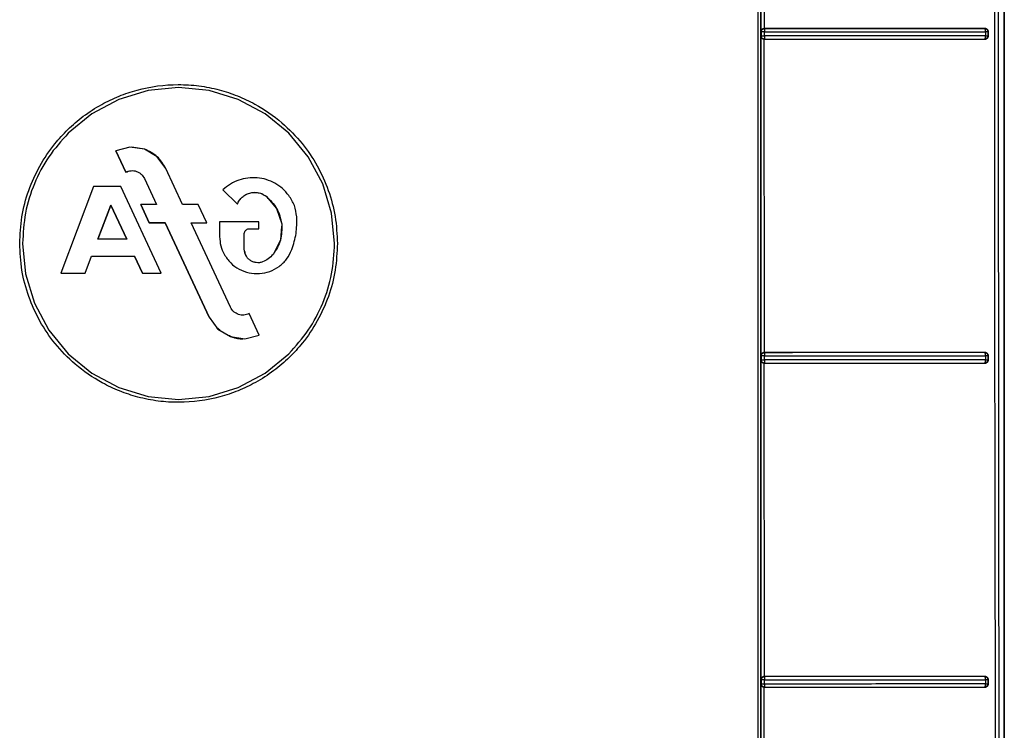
# Model space of a CAD drawing. Header units: inches. Extents: x 170 to 312, y 215 to 248.
# Tile 338 of 656: x 225.721 to 225.8431, y 222.3401 to 222.4281. Entities that reach past the tile are written whole.
import ezdxf

# ---------------------------------------------------------------- set-up
doc = ezdxf.new("R2010")
doc.units = ezdxf.units.IN
doc.header["$LTSCALE"] = 0.25
doc.header["$MEASUREMENT"] = 0
doc.layers.add('MOTOR LH', color=7, linetype='Continuous')

msp = doc.modelspace()

# ---------------------------------------------------------------- linework, layer by layer
at = {"layer": 'MOTOR LH'}
for p, q in [((225.84305, 222.2356), (225.84305, 222.55105)), ((225.84305, 222.55105), (225.84305, 222.25339)), ((225.8129, 222.42666), (225.8129, 222.46627)), ((225.81331, 222.42704), (225.8133, 222.46589)), ((225.8129, 222.42666), (225.81293, 222.42664)), ((225.81293, 222.42613), (225.8129, 222.42611)), ((225.8129, 222.3865), (225.8129, 222.42611)), ((225.81293, 222.42664), (225.81293, 222.42613)), ((225.81332, 222.42703), (225.81331, 222.42704)), ((225.81332, 222.42613), (225.81332, 222.42663)), ((225.84067, 222.42704), (225.84061, 222.42703)), ((225.8407, 222.42691), (225.84066, 222.427)), ((225.84073, 222.42664), (225.84073, 222.42613)), ((225.841, 222.42664), (225.84109, 222.42666)), ((225.841, 222.42664), (225.841, 222.42613)), ((225.841, 222.42613), (225.84109, 222.42612)), ((225.84109, 222.42612), (225.84109, 222.42666)), ((225.8133, 222.42573), (225.81332, 222.42574)), ((225.81331, 222.38688), (225.8133, 222.42573)), ((225.81332, 222.42586), (225.81332, 222.42577)), ((225.81332, 222.42577), (225.81332, 222.42574)), ((225.84061, 222.42574), (225.84064, 222.42575)), ((225.84061, 222.42574), (225.84067, 222.42573)), ((225.84064, 222.42575), (225.84066, 222.42578)), ((225.84066, 222.42578), (225.8407, 222.42586)), ((225.73692, 222.41937), (225.73329, 222.41827)), ((225.74069, 222.41974), (225.73692, 222.41937)), ((225.74447, 222.41937), (225.74069, 222.41974)), ((225.74809, 222.41827), (225.74447, 222.41937)), ((225.73329, 222.41827), (225.72995, 222.41648)), ((225.75144, 222.41648), (225.74809, 222.41827)), ((225.72995, 222.41648), (225.72702, 222.41408)), ((225.75437, 222.41408), (225.75144, 222.41648)), ((225.75677, 222.41115), (225.75437, 222.41408)), ((225.73467, 222.41235), (225.73291, 222.4119)), ((225.73291, 222.4119), (225.73414, 222.40925)), ((225.73414, 222.40925), (225.73291, 222.4119)), ((225.73291, 222.4119), (225.73414, 222.40924)), ((225.73647, 222.4121), (225.73467, 222.41235)), ((225.73647, 222.4121), (225.73492, 222.41236)), ((225.73803, 222.41116), (225.73647, 222.4121)), ((225.73911, 222.40969), (225.73803, 222.41116)), ((225.75856, 222.40781), (225.75677, 222.41115)), ((225.73414, 222.40925), (225.73414, 222.40925)), ((225.7412, 222.40522), (225.73911, 222.4097)), ((225.7412, 222.40522), (225.73911, 222.40969)), ((225.73646, 222.40846), (225.73797, 222.40522)), ((225.73646, 222.40846), (225.73797, 222.40522)), ((225.75044, 222.40854), (225.74997, 222.40856)), ((225.75966, 222.40418), (225.75856, 222.40781)), ((225.73013, 222.40748), (225.72609, 222.39673)), ((225.73013, 222.40748), (225.72609, 222.39673)), ((225.73353, 222.40748), (225.73013, 222.40748)), ((225.73855, 222.39673), (225.73353, 222.40748)), ((225.73855, 222.39673), (225.73353, 222.40748)), ((225.7462, 222.40706), (225.74798, 222.40529)), ((225.74798, 222.40529), (225.7462, 222.40706)), ((225.7462, 222.40706), (225.74798, 222.40528)), ((225.75012, 222.40675), (225.75057, 222.4067)), ((225.75094, 222.40658), (225.75154, 222.40626)), ((225.73229, 222.40517), (225.7307, 222.40093)), ((225.73229, 222.40517), (225.7307, 222.40093)), ((225.73229, 222.40517), (225.73229, 222.40517)), ((225.73229, 222.40517), (225.73427, 222.40093)), ((225.73427, 222.40093), (225.73229, 222.40517)), ((225.73602, 222.40522), (225.73707, 222.40297)), ((225.73707, 222.40297), (225.73602, 222.40522)), ((225.73797, 222.40522), (225.73602, 222.40522)), ((225.73602, 222.40522), (225.73707, 222.40296)), ((225.74314, 222.40522), (225.7412, 222.40522)), ((225.7442, 222.40296), (225.74314, 222.40522)), ((225.75154, 222.40626), (225.75285, 222.40475)), ((225.75154, 222.40626), (225.75285, 222.40474)), ((225.7307, 222.40093), (225.73229, 222.40517)), ((225.73229, 222.40517), (225.73427, 222.40093)), ((225.75285, 222.40475), (225.75348, 222.40284)), ((225.75285, 222.40474), (225.75348, 222.40284)), ((225.76003, 222.40041), (225.75966, 222.40418)), ((225.73707, 222.40297), (225.73902, 222.40297)), ((225.73707, 222.40297), (225.73707, 222.40297)), ((225.73902, 222.40297), (225.73707, 222.40297)), ((225.73707, 222.40296), (225.73902, 222.40296)), ((225.73902, 222.40297), (225.74448, 222.39126)), ((225.73902, 222.40297), (225.73902, 222.40297)), ((225.74448, 222.39126), (225.73902, 222.40297)), ((225.73902, 222.40296), (225.74448, 222.39126)), ((225.74225, 222.40297), (225.7442, 222.40297)), ((225.74713, 222.3925), (225.74225, 222.40297)), ((225.74225, 222.40297), (225.7442, 222.40297)), ((225.74225, 222.40297), (225.74225, 222.40297)), ((225.74713, 222.3925), (225.74225, 222.40296)), ((225.74225, 222.40296), (225.7442, 222.40296)), ((225.74578, 222.40307), (225.74578, 222.40125)), ((225.75065, 222.40307), (225.74578, 222.40307)), ((225.74578, 222.40307), (225.74578, 222.40125)), ((225.75065, 222.40222), (225.75065, 222.40307)), ((225.75065, 222.40222), (225.75065, 222.40307)), ((225.75348, 222.40284), (225.75333, 222.40083)), ((225.74884, 222.39971), (225.74884, 222.40165)), ((225.74884, 222.39971), (225.74884, 222.40165)), ((225.74941, 222.40222), (225.75065, 222.40222)), ((225.74941, 222.40222), (225.74941, 222.40222)), ((225.74941, 222.40222), (225.75065, 222.40222)), ((225.74941, 222.40222), (225.75065, 222.40222)), ((225.75065, 222.40222), (225.75065, 222.40222)), ((225.75345, 222.40249), (225.75332, 222.40084)), ((225.72136, 222.40041), (225.72173, 222.39663)), ((225.7307, 222.40093), (225.7307, 222.40093)), ((225.73427, 222.40093), (225.7307, 222.40093)), ((225.74578, 222.40125), (225.74587, 222.40059)), ((225.75333, 222.40083), (225.75241, 222.39905)), ((225.75332, 222.40084), (225.75279, 222.3998)), ((225.74884, 222.39971), (225.74884, 222.39971)), ((225.72912, 222.39673), (225.72991, 222.39883)), ((225.72912, 222.39673), (225.72991, 222.39883)), ((225.72991, 222.39883), (225.73525, 222.39883)), ((225.72991, 222.39883), (225.72991, 222.39883)), ((225.72991, 222.39883), (225.73525, 222.39883)), ((225.72991, 222.39883), (225.73525, 222.39883)), ((225.73525, 222.39883), (225.73623, 222.39673)), ((225.73525, 222.39883), (225.73525, 222.39883)), ((225.73623, 222.39673), (225.73525, 222.39883)), ((225.73525, 222.39883), (225.73623, 222.39673)), ((225.72173, 222.39663), (225.72283, 222.39301)), ((225.72609, 222.39673), (225.72912, 222.39673)), ((225.72609, 222.39673), (225.72912, 222.39673)), ((225.72912, 222.39673), (225.72912, 222.39673)), ((225.73623, 222.39673), (225.73623, 222.39673)), ((225.73623, 222.39673), (225.73855, 222.39673)), ((225.73623, 222.39673), (225.73855, 222.39673)), ((225.72283, 222.39301), (225.72461, 222.38966)), ((225.74448, 222.39126), (225.74448, 222.39126)), ((225.74448, 222.39126), (225.74556, 222.38979)), ((225.75068, 222.38906), (225.74944, 222.39171)), ((225.72461, 222.38966), (225.72702, 222.38673)), ((225.74544, 222.38996), (225.74579, 222.38965)), ((225.74579, 222.38965), (225.74544, 222.38996)), ((225.74556, 222.38979), (225.74712, 222.38886)), ((225.74712, 222.38886), (225.74892, 222.3886)), ((225.74892, 222.3886), (225.75068, 222.38906)), ((225.81332, 222.38687), (225.81331, 222.38688)), ((225.84067, 222.38689), (225.84061, 222.38688)), ((225.72702, 222.38673), (225.72995, 222.38433)), ((225.75144, 222.38433), (225.75437, 222.38673)), ((225.8129, 222.3865), (225.81293, 222.38648)), ((225.81293, 222.38597), (225.8129, 222.38595)), ((225.8129, 222.34634), (225.8129, 222.38595)), ((225.81293, 222.38648), (225.81293, 222.38597)), ((225.81332, 222.38597), (225.81332, 222.38647)), ((225.81332, 222.3857), (225.81332, 222.38561)), ((225.8407, 222.38675), (225.84066, 222.38684)), ((225.84066, 222.38562), (225.8407, 222.3857)), ((225.84073, 222.38647), (225.84073, 222.38597)), ((225.841, 222.38648), (225.84109, 222.3865)), ((225.841, 222.38648), (225.841, 222.38598)), ((225.841, 222.38598), (225.84109, 222.38596)), ((225.84109, 222.38596), (225.84109, 222.3865)), ((225.8133, 222.38557), (225.81332, 222.38558)), ((225.81331, 222.34673), (225.8133, 222.38557)), ((225.81332, 222.38561), (225.81332, 222.38558)), ((225.84061, 222.38558), (225.84066, 222.38562)), ((225.84061, 222.38558), (225.84067, 222.38557)), ((225.72995, 222.38433), (225.73329, 222.38254)), ((225.74809, 222.38254), (225.75144, 222.38433)), ((225.73329, 222.38254), (225.73692, 222.38144)), ((225.74447, 222.38144), (225.74809, 222.38254)), ((225.73692, 222.38144), (225.74069, 222.38107)), ((225.74069, 222.38107), (225.74447, 222.38144)), ((225.81331, 222.34672), (225.81331, 222.34673)), ((225.84067, 222.34673), (225.84061, 222.34672)), ((225.84066, 222.34668), (225.84061, 222.34672)), ((225.8407, 222.34659), (225.84066, 222.34668)), ((225.8129, 222.34634), (225.81293, 222.34632)), ((225.81293, 222.34582), (225.8129, 222.3458)), ((225.8129, 222.30619), (225.8129, 222.3458)), ((225.81293, 222.34632), (225.81293, 222.34582)), ((225.8133, 222.34542), (225.81332, 222.34542)), ((225.81331, 222.30657), (225.8133, 222.34542)), ((225.81332, 222.3458), (225.81332, 222.34631)), ((225.81332, 222.34554), (225.81332, 222.34546)), ((225.81332, 222.34546), (225.81332, 222.34542)), ((225.84061, 222.34543), (225.84066, 222.34546)), ((225.84061, 222.34543), (225.84067, 222.34542)), ((225.84066, 222.34546), (225.8407, 222.34554)), ((225.84073, 222.34631), (225.84073, 222.34581)), ((225.841, 222.34632), (225.84109, 222.34634)), ((225.841, 222.34632), (225.841, 222.34582)), ((225.841, 222.34582), (225.84109, 222.3458)), ((225.84109, 222.3458), (225.84109, 222.34634))]:
    msp.add_line(p, q, dxfattribs=at)
for points, knots in [([(225.81249, 222.55187), (225.81249, 222.53099), (225.81249, 222.48923), (225.81249, 222.42657), (225.81249, 222.36393), (225.81249, 222.30132), (225.81249, 222.25964), (225.81249, 222.2388)], [0, 0, 0, 0, 0.2, 0.4, 0.6, 0.8, 1, 1, 1, 1]), ([(225.81288, 222.23978), (225.81288, 222.26055), (225.81288, 222.30208), (225.81288, 222.36446), (225.81288, 222.42689), (225.81288, 222.48933), (225.81288, 222.53094), (225.81288, 222.55175)], [0, 0, 0, 0, 0.199959, 0.399961, 0.599979, 0.80001, 1, 1, 1, 1]), ([(225.84187, 222.55179), (225.84187, 222.53391), (225.84185, 222.49815), (225.84184, 222.4445), (225.84184, 222.40875), (225.84184, 222.39087)], [0, 0, 0, 0, 0.3333777, 0.6667111, 1, 1, 1, 1]), ([(225.84232, 222.5514), (225.8423, 222.53013), (225.84227, 222.48759), (225.84229, 222.42375), (225.84234, 222.35993), (225.84243, 222.29615), (225.84253, 222.2537), (225.84258, 222.23247)], [0, 0, 0, 0, 0.199984, 0.399977, 0.600029, 0.800023, 1, 1, 1, 1]), ([(225.81298, 222.42688), (225.81296, 222.42684), (225.81292, 222.42678), (225.81291, 222.42671), (225.8129, 222.42667), (225.8129, 222.42666), (225.8129, 222.42666)], [0, 0, 0, 0, 0.558608, 0.865721, 0.954475, 1, 1, 1, 1]), ([(225.8129, 222.42611), (225.81291, 222.42607), (225.81292, 222.426), (225.81296, 222.42593), (225.81298, 222.42589)], [0, 0, 0, 0, 0.503399, 1, 1, 1, 1]), ([(225.81293, 222.42664), (225.81293, 222.42667), (225.81293, 222.42674), (225.81297, 222.42683), (225.81304, 222.42692), (225.8131, 222.42697), (225.81315, 222.42699), (225.81318, 222.427), (225.8132, 222.42701), (225.81322, 222.42702), (225.81326, 222.42703), (225.81329, 222.42703), (225.81332, 222.42703)], [0, 0, 0, 0, 0.169778, 0.309899, 0.500349, 0.669275, 0.720741, 0.750043, 0.812673, 0.833809, 0.875282, 1, 1, 1, 1]), ([(225.81332, 222.42663), (225.81329, 222.42663), (225.81324, 222.42663), (225.81316, 222.42663), (225.81309, 222.42664), (225.81301, 222.42663), (225.81296, 222.42663), (225.81293, 222.42664), (225.81293, 222.42664), (225.81293, 222.42664)], [0, 0, 0, 0, 0.144819, 0.288961, 0.405983, 0.545581, 0.778747, 0.891833, 1, 1, 1, 1]), ([(225.81293, 222.42613), (225.81293, 222.42613), (225.81295, 222.42613), (225.81304, 222.42613), (225.81313, 222.42613), (225.81323, 222.42613), (225.81329, 222.42613), (225.81332, 222.42613)], [0, 0, 0, 0, 0.2509579, 0.5014951, 0.6987948, 0.8365584, 1, 1, 1, 1]), ([(225.81332, 222.42574), (225.81329, 222.42574), (225.81322, 222.42575), (225.81312, 222.42579), (225.81304, 222.42585), (225.81299, 222.42592), (225.81297, 222.42596), (225.81295, 222.42599), (225.81295, 222.42601), (225.81294, 222.42603), (225.81293, 222.42607), (225.81293, 222.42611), (225.81293, 222.42613)], [0, 0, 0, 0, 0.1705626, 0.3114539, 0.5033973, 0.6703643, 0.7215041, 0.7509336, 0.8128694, 0.8345961, 0.8750192, 1, 1, 1, 1]), ([(225.81331, 222.42704), (225.81328, 222.42704), (225.81321, 222.42703), (225.81313, 222.427), (225.81304, 222.42695), (225.813, 222.4269), (225.81298, 222.42688)], [0, 0, 0, 0, 0.218148, 0.447021, 0.703324, 1, 1, 1, 1]), ([(225.84067, 222.42704), (225.8377, 222.42704), (225.83176, 222.42704), (225.82258, 222.42704), (225.81639, 222.42704), (225.81331, 222.42704)], [0, 0, 0, 0, 0.333153, 0.666753, 1, 1, 1, 1]), ([(225.81332, 222.42703), (225.81332, 222.42702), (225.81332, 222.42701), (225.81332, 222.42694), (225.81332, 222.42691)], [0, 0, 0, 0, 0.500037, 1, 1, 1, 1]), ([(225.84061, 222.42703), (225.83765, 222.42703), (225.83173, 222.42703), (225.82257, 222.42703), (225.8164, 222.42703), (225.81332, 222.42703)], [0, 0, 0, 0, 0.333017, 0.666911, 1, 1, 1, 1]), ([(225.81332, 222.42691), (225.81332, 222.42687), (225.81332, 222.42682), (225.81332, 222.42672), (225.81332, 222.42666), (225.81332, 222.42663)], [0, 0, 0, 0, 0.453626, 0.692825, 1, 1, 1, 1]), ([(225.81332, 222.42663), (225.8164, 222.42663), (225.82258, 222.42663), (225.83177, 222.42663), (225.83774, 222.42663), (225.84073, 222.42664)], [0, 0, 0, 0, 0.331609, 0.664943, 1, 1, 1, 1]), ([(225.81332, 222.42613), (225.81332, 222.42612), (225.81332, 222.42607), (225.81332, 222.42597), (225.81332, 222.4259), (225.81332, 222.42586)], [0, 0, 0, 0, 0.031612, 0.511044, 1, 1, 1, 1]), ([(225.84073, 222.42613), (225.83774, 222.42613), (225.83177, 222.42613), (225.82257, 222.42613), (225.8164, 222.42613), (225.81332, 222.42613)], [0, 0, 0, 0, 0.335142, 0.668475, 1, 1, 1, 1]), ([(225.841, 222.42613), (225.84099, 222.42608), (225.84098, 222.42598), (225.84089, 222.42585), (225.84076, 222.42576), (225.84066, 222.42575), (225.84061, 222.42574)], [0, 0, 0, 0, 0.2502109, 0.4998875, 0.749898, 1, 1, 1, 1]), ([(225.84066, 222.427), (225.84065, 222.42701), (225.84064, 222.42703), (225.84062, 222.42703), (225.84062, 222.42703), (225.84062, 222.42703), (225.84062, 222.42703), (225.84061, 222.42703)], [0, 0, 0, 0, 0.723554, 0.917935, 0.972998, 0.990021, 1, 1, 1, 1]), ([(225.84061, 222.42703), (225.84062, 222.42703), (225.84067, 222.42703), (225.84077, 222.42701), (225.84088, 222.42693), (225.84095, 222.42683), (225.84099, 222.42673), (225.841, 222.42667), (225.841, 222.42664)], [0, 0, 0, 0, 0.021376, 0.251231, 0.50161, 0.694994, 0.833641, 1, 1, 1, 1]), ([(225.84109, 222.42666), (225.84108, 222.42668), (225.84108, 222.42673), (225.84105, 222.42683), (225.84097, 222.42693), (225.84084, 222.42703), (225.84072, 222.42704), (225.84067, 222.42704)], [0, 0, 0, 0, 0.11585, 0.228826, 0.465329, 0.729283, 1, 1, 1, 1]), ([(225.84067, 222.42573), (225.84073, 222.42574), (225.84084, 222.42575), (225.84097, 222.42584), (225.84105, 222.42595), (225.84108, 222.42604), (225.84108, 222.42609), (225.84109, 222.42612)], [0, 0, 0, 0, 0.270747, 0.533788, 0.770103, 0.883423, 1, 1, 1, 1]), ([(225.84073, 222.42664), (225.84073, 222.42666), (225.84073, 222.42671), (225.84072, 222.42678), (225.84071, 222.42685), (225.8407, 222.42689), (225.8407, 222.42691)], [0, 0, 0, 0, 0.249998, 0.499999, 0.750002, 1, 1, 1, 1]), ([(225.8407, 222.42586), (225.8407, 222.42588), (225.84071, 222.42592), (225.84072, 222.42598), (225.84073, 222.42606), (225.84073, 222.42611), (225.84073, 222.42613)], [0, 0, 0, 0, 0.249769, 0.499932, 0.750118, 1, 1, 1, 1]), ([(225.841, 222.42664), (225.84099, 222.42664), (225.84097, 222.42664), (225.84091, 222.42664), (225.84083, 222.42664), (225.84076, 222.42664), (225.84073, 222.42664)], [0, 0, 0, 0, 0.250004, 0.499997, 0.749991, 1, 1, 1, 1]), ([(225.84073, 222.42613), (225.84076, 222.42613), (225.84083, 222.42613), (225.84091, 222.42613), (225.84097, 222.42613), (225.84099, 222.42613), (225.841, 222.42613)], [0, 0, 0, 0, 0.250132, 0.500007, 0.749886, 1, 1, 1, 1]), ([(225.81298, 222.42589), (225.813, 222.42587), (225.81304, 222.42582), (225.81312, 222.42577), (225.8132, 222.42574), (225.81327, 222.42573), (225.8133, 222.42573)], [0, 0, 0, 0, 0.281455, 0.527086, 0.764277, 1, 1, 1, 1]), ([(225.8133, 222.42573), (225.81639, 222.42573), (225.82258, 222.42573), (225.83176, 222.42573), (225.8377, 222.42573), (225.84067, 222.42573)], [0, 0, 0, 0, 0.3334428, 0.6669188, 1, 1, 1, 1]), ([(225.81332, 222.42574), (225.8164, 222.42574), (225.82257, 222.42574), (225.83172, 222.42574), (225.83765, 222.42574), (225.84061, 222.42574)], [0, 0, 0, 0, 0.3330755, 0.6669605, 1, 1, 1, 1]), ([(225.721, 222.40041), (225.72105, 222.40152), (225.72116, 222.40375), (225.72204, 222.40699), (225.72341, 222.41004), (225.72511, 222.41255), (225.72696, 222.41459), (225.7289, 222.41625), (225.73104, 222.41763), (225.7333, 222.41871), (225.73642, 222.41976), (225.7398, 222.42021), (225.74322, 222.41999), (225.74569, 222.41951), (225.74801, 222.41874), (225.75069, 222.41748), (225.75346, 222.41556), (225.75603, 222.41292), (225.75796, 222.41008), (225.75934, 222.40701), (225.76022, 222.40376), (225.76033, 222.40152), (225.76039, 222.40041)], [0, 0, 0, 0, 0.053827, 0.108154, 0.161991, 0.215823, 0.254355, 0.295472, 0.339437, 0.377786, 0.416425, 0.499247, 0.540867, 0.582327, 0.621091, 0.659532, 0.725561, 0.783441, 0.837465, 0.891484, 0.94599, 1, 1, 1, 1]), ([(225.72702, 222.41408), (225.72617, 222.41313), (225.72448, 222.41124), (225.72273, 222.40785), (225.72157, 222.4042), (225.72143, 222.40167), (225.72136, 222.40041)], [0, 0, 0, 0, 0.249988, 0.500002, 0.750014, 1, 1, 1, 1]), ([(225.73911, 222.4097), (225.73879, 222.41023), (225.73815, 222.41129), (225.73703, 222.41183), (225.73647, 222.4121)], [0, 0, 0, 0, 0.500004, 1, 1, 1, 1]), ([(225.73414, 222.40924), (225.73436, 222.40933), (225.73468, 222.40945), (225.73514, 222.40943), (225.73547, 222.40936), (225.73578, 222.40921), (225.73616, 222.40895), (225.73634, 222.40865), (225.73646, 222.40846)], [0, 0, 0, 0, 0.248419, 0.374377, 0.499188, 0.623924, 0.750308, 1, 1, 1, 1]), ([(225.73414, 222.40925), (225.73425, 222.40929), (225.73446, 222.40939), (225.73468, 222.40942), (225.7348, 222.40943)], [0, 0, 0, 0, 0.499999, 1, 1, 1, 1]), ([(225.75436, 222.40636), (225.75411, 222.40665), (225.75361, 222.40724), (225.75265, 222.4079), (225.75158, 222.40836), (225.75044, 222.40858), (225.74928, 222.40855), (225.74816, 222.40829), (225.7471, 222.4078), (225.7465, 222.40731), (225.7462, 222.40706)], [0, 0, 0, 0, 0.1260747, 0.2503281, 0.3753732, 0.4999941, 0.6246137, 0.7496514, 0.8738663, 1, 1, 1, 1]), ([(225.74798, 222.40529), (225.74805, 222.40545), (225.74821, 222.40577), (225.74857, 222.40617), (225.74901, 222.40649), (225.74934, 222.40661), (225.74951, 222.40666)], [0, 0, 0, 0, 0.24931, 0.499997, 0.750489, 1, 1, 1, 1]), ([(225.74858, 222.40615), (225.74872, 222.40627), (225.749, 222.40649), (225.74934, 222.4066), (225.74951, 222.40666)], [0, 0, 0, 0, 0.499286, 1, 1, 1, 1]), ([(225.74951, 222.40666), (225.74969, 222.4067), (225.75004, 222.40677), (225.75039, 222.40673), (225.75057, 222.4067)], [0, 0, 0, 0, 0.5, 1, 1, 1, 1]), ([(225.75057, 222.4067), (225.75075, 222.40666), (225.75109, 222.40657), (225.75139, 222.40636), (225.75154, 222.40626)], [0, 0, 0, 0, 0.498906, 1, 1, 1, 1]), ([(225.74798, 222.40528), (225.74805, 222.40545), (225.7482, 222.40577), (225.74846, 222.40603), (225.74858, 222.40615)], [0, 0, 0, 0, 0.501236, 1, 1, 1, 1]), ([(225.75154, 222.40626), (225.75203, 222.40579), (225.75302, 222.40484), (225.75333, 222.40351), (225.75348, 222.40284)], [0, 0, 0, 0, 0.5, 1, 1, 1, 1]), ([(225.75534, 222.40371), (225.75528, 222.40419), (225.75514, 222.40514), (225.75462, 222.40595), (225.75436, 222.40636)], [0, 0, 0, 0, 0.499997, 1, 1, 1, 1]), ([(225.75534, 222.40371), (225.75528, 222.40418), (225.75514, 222.40514), (225.75462, 222.40595), (225.75436, 222.40636)], [0, 0, 0, 0, 0.50031, 1, 1, 1, 1]), ([(225.75348, 222.40284), (225.75349, 222.40215), (225.75351, 222.40078), (225.75278, 222.39963), (225.75241, 222.39905)], [0, 0, 0, 0, 0.500001, 1, 1, 1, 1]), ([(225.75473, 222.39964), (225.75494, 222.4003), (225.75537, 222.40162), (225.75535, 222.40301), (225.75534, 222.40371)], [0, 0, 0, 0, 0.5000128, 1, 1, 1, 1]), ([(225.74884, 222.40165), (225.74885, 222.40173), (225.74887, 222.40187), (225.74901, 222.40205), (225.74919, 222.40219), (225.74933, 222.40221), (225.74941, 222.40222)], [0, 0, 0, 0, 0.251527, 0.502365, 0.748885, 1, 1, 1, 1]), ([(225.76039, 222.40041), (225.76033, 222.3993), (225.76022, 222.39707), (225.75935, 222.39382), (225.75797, 222.39077), (225.75628, 222.38826), (225.75443, 222.38622), (225.75248, 222.38456), (225.75034, 222.38318), (225.74809, 222.38211), (225.74496, 222.38106), (225.74158, 222.38061), (225.73817, 222.38082), (225.7357, 222.38131), (225.73337, 222.38208), (225.7307, 222.38334), (225.72792, 222.38525), (225.72536, 222.38789), (225.72343, 222.39074), (225.72205, 222.3938), (225.72117, 222.39705), (225.72105, 222.39929), (225.721, 222.40041)], [0, 0, 0, 0, 0.053831, 0.108162, 0.162002, 0.21584, 0.254375, 0.295495, 0.339462, 0.377813, 0.416452, 0.499272, 0.540889, 0.582347, 0.621109, 0.659547, 0.725573, 0.783451, 0.837473, 0.891489, 0.945992, 1, 1, 1, 1]), ([(225.74578, 222.40125), (225.74581, 222.40086), (225.74586, 222.4001), (225.74619, 222.3994), (225.74635, 222.39906)], [0, 0, 0, 0, 0.500482, 1, 1, 1, 1]), ([(225.75437, 222.38673), (225.75521, 222.38768), (225.7569, 222.38957), (225.75866, 222.39297), (225.75982, 222.39661), (225.75996, 222.39914), (225.76003, 222.40041)], [0, 0, 0, 0, 0.249988, 0.500002, 0.750015, 1, 1, 1, 1]), ([(225.74635, 222.39906), (225.7466, 222.39868), (225.74709, 222.39795), (225.74818, 222.39717), (225.74941, 222.39671), (225.75073, 222.39662), (225.75202, 222.39689), (225.75318, 222.39752), (225.75415, 222.39844), (225.75454, 222.39924), (225.75473, 222.39964)], [0, 0, 0, 0, 0.126908, 0.25145, 0.376016, 0.500011, 0.624006, 0.748574, 0.873075, 1, 1, 1, 1]), ([(225.74903, 222.39893), (225.74898, 222.39905), (225.74887, 222.3993), (225.74885, 222.39957), (225.74884, 222.39971)], [0, 0, 0, 0, 0.497601, 1, 1, 1, 1]), ([(225.74888, 222.39947), (225.74889, 222.39938), (225.74891, 222.39917), (225.74901, 222.39898), (225.74908, 222.39886)], [0, 0, 0, 0, 0.404923, 1, 1, 1, 1]), ([(225.75031, 222.39803), (225.75017, 222.39806), (225.74991, 222.39811), (225.74967, 222.39825), (225.74956, 222.39832)], [0, 0, 0, 0, 0.499151, 1, 1, 1, 1]), ([(225.7511, 222.39811), (225.75097, 222.39808), (225.75071, 222.398), (225.75044, 222.39802), (225.75031, 222.39803)], [0, 0, 0, 0, 0.500712, 1, 1, 1, 1]), ([(225.75241, 222.39905), (225.75222, 222.39885), (225.75185, 222.39844), (225.75135, 222.39822), (225.7511, 222.39811)], [0, 0, 0, 0, 0.500208, 1, 1, 1, 1]), ([(225.74944, 222.39171), (225.74923, 222.39163), (225.74891, 222.39151), (225.74845, 222.39152), (225.74812, 222.3916), (225.74781, 222.39174), (225.74743, 222.39201), (225.74725, 222.3923), (225.74713, 222.3925)], [0, 0, 0, 0, 0.248407, 0.374361, 0.499168, 0.623903, 0.750288, 1, 1, 1, 1]), ([(225.84184, 222.39087), (225.84185, 222.38514), (225.84188, 222.36906), (225.84192, 222.33689), (225.84197, 222.31047), (225.842, 222.2944)], [0, 0, 0, 0, 0.178102, 0.500003, 1, 1, 1, 1]), ([(225.74688, 222.389), (225.74704, 222.38892), (225.74759, 222.38864), (225.74822, 222.38861), (225.74866, 222.38859)], [0, 0, 0, 0, 0.28812, 1, 1, 1, 1]), ([(225.74866, 222.38859), (225.74822, 222.38861), (225.74759, 222.38864), (225.74704, 222.38892), (225.74688, 222.389)], [0, 0, 0, 0, 0.709949, 1, 1, 1, 1]), ([(225.81293, 222.38648), (225.81293, 222.38652), (225.81293, 222.38658), (225.81297, 222.38668), (225.81304, 222.38676), (225.8131, 222.38681), (225.81315, 222.38684), (225.81318, 222.38685), (225.8132, 222.38686), (225.81322, 222.38686), (225.81326, 222.38687), (225.81329, 222.38687), (225.81332, 222.38687)], [0, 0, 0, 0, 0.169796, 0.309925, 0.500347, 0.669247, 0.720724, 0.750048, 0.812673, 0.833992, 0.875283, 1, 1, 1, 1]), ([(225.81331, 222.38688), (225.81328, 222.38688), (225.81321, 222.38688), (225.81313, 222.38684), (225.81304, 222.38679), (225.813, 222.38674), (225.81298, 222.38672)], [0, 0, 0, 0, 0.217835, 0.446698, 0.702916, 1, 1, 1, 1]), ([(225.84067, 222.38689), (225.8377, 222.38689), (225.83176, 222.38688), (225.82258, 222.38688), (225.81639, 222.38688), (225.81331, 222.38688)], [0, 0, 0, 0, 0.333154, 0.666761, 1, 1, 1, 1]), ([(225.84061, 222.38688), (225.83765, 222.38688), (225.83173, 222.38687), (225.82257, 222.38688), (225.8164, 222.38687), (225.81332, 222.38687)], [0, 0, 0, 0, 0.333016, 0.666911, 1, 1, 1, 1]), ([(225.81332, 222.38687), (225.81332, 222.38687), (225.81332, 222.38685), (225.81332, 222.38679), (225.81332, 222.38675)], [0, 0, 0, 0, 0.500043, 1, 1, 1, 1]), ([(225.84066, 222.38684), (225.84065, 222.38685), (225.84064, 222.38687), (225.84063, 222.38687), (225.84062, 222.38688), (225.84062, 222.38688), (225.84062, 222.38688), (225.84061, 222.38688)], [0, 0, 0, 0, 0.4999148, 0.7840783, 0.9349621, 0.9782287, 1, 1, 1, 1]), ([(225.84061, 222.38688), (225.84062, 222.38688), (225.84064, 222.38688), (225.84069, 222.38687), (225.84079, 222.38684), (225.84088, 222.38677), (225.84095, 222.38667), (225.84099, 222.38658), (225.841, 222.38652), (225.841, 222.38648)], [0, 0, 0, 0, 0.006404, 0.125208, 0.250554, 0.499812, 0.694171, 0.83326, 1, 1, 1, 1]), ([(225.84109, 222.3865), (225.84108, 222.38652), (225.84108, 222.38657), (225.84105, 222.38667), (225.84097, 222.38677), (225.84084, 222.38687), (225.84072, 222.38688), (225.84067, 222.38689)], [0, 0, 0, 0, 0.114151, 0.226087, 0.462642, 0.728302, 1, 1, 1, 1]), ([(225.81298, 222.38672), (225.81296, 222.38668), (225.81292, 222.38662), (225.81291, 222.38655), (225.8129, 222.38651), (225.8129, 222.3865), (225.8129, 222.3865)], [0, 0, 0, 0, 0.557285, 0.863589, 0.953043, 1, 1, 1, 1]), ([(225.8129, 222.38595), (225.81291, 222.38591), (225.81292, 222.38584), (225.81296, 222.38577), (225.81298, 222.38573)], [0, 0, 0, 0, 0.5033835, 1, 1, 1, 1]), ([(225.81332, 222.38647), (225.81329, 222.38647), (225.81324, 222.38647), (225.81316, 222.38647), (225.81309, 222.38647), (225.81301, 222.38647), (225.81296, 222.38647), (225.81293, 222.38649), (225.81293, 222.38648), (225.81293, 222.38648)], [0, 0, 0, 0, 0.1448, 0.289023, 0.40575, 0.545726, 0.778917, 0.891929, 1, 1, 1, 1]), ([(225.81293, 222.38597), (225.81293, 222.38597), (225.81295, 222.38597), (225.81304, 222.38597), (225.81313, 222.38597), (225.81323, 222.38597), (225.81329, 222.38597), (225.81332, 222.38597)], [0, 0, 0, 0, 0.250965, 0.50152, 0.698812, 0.836571, 1, 1, 1, 1]), ([(225.81332, 222.38558), (225.81329, 222.38558), (225.81322, 222.38559), (225.81312, 222.38563), (225.81305, 222.38569), (225.81299, 222.38575), (225.81297, 222.3858), (225.81295, 222.38583), (225.81295, 222.38585), (225.81294, 222.38588), (225.81293, 222.38591), (225.81293, 222.38595), (225.81293, 222.38597)], [0, 0, 0, 0, 0.170498, 0.311351, 0.503314, 0.639112, 0.709897, 0.750976, 0.8129, 0.835156, 0.875042, 1, 1, 1, 1]), ([(225.81298, 222.38573), (225.813, 222.38571), (225.81304, 222.38567), (225.81312, 222.38562), (225.8132, 222.38558), (225.81327, 222.38558), (225.8133, 222.38557)], [0, 0, 0, 0, 0.281564, 0.526617, 0.765411, 1, 1, 1, 1]), ([(225.81332, 222.38675), (225.81332, 222.38671), (225.81332, 222.38663), (225.81332, 222.38652), (225.81332, 222.38647)], [0, 0, 0, 0, 0.4999498, 1, 1, 1, 1]), ([(225.81332, 222.38647), (225.8164, 222.38647), (225.82257, 222.38647), (225.83177, 222.38647), (225.83774, 222.38647), (225.84073, 222.38647)], [0, 0, 0, 0, 0.33158, 0.664913, 1, 1, 1, 1]), ([(225.81332, 222.38597), (225.81332, 222.38596), (225.81332, 222.38591), (225.81332, 222.38581), (225.81332, 222.38574), (225.81332, 222.3857)], [0, 0, 0, 0, 0.031594, 0.511018, 1, 1, 1, 1]), ([(225.84073, 222.38597), (225.83774, 222.38597), (225.83177, 222.38597), (225.82257, 222.38597), (225.8164, 222.38597), (225.81332, 222.38597)], [0, 0, 0, 0, 0.335133, 0.668466, 1, 1, 1, 1]), ([(225.841, 222.38598), (225.84099, 222.38593), (225.84098, 222.38582), (225.84089, 222.38569), (225.84076, 222.3856), (225.84066, 222.38559), (225.84061, 222.38558)], [0, 0, 0, 0, 0.250209, 0.499884, 0.749889, 1, 1, 1, 1]), ([(225.84067, 222.38557), (225.84073, 222.38558), (225.84084, 222.38559), (225.84097, 222.38568), (225.84105, 222.38579), (225.84108, 222.38589), (225.84108, 222.38594), (225.84109, 222.38596)], [0, 0, 0, 0, 0.27093, 0.533685, 0.769845, 0.883229, 1, 1, 1, 1]), ([(225.84073, 222.38647), (225.84073, 222.3865), (225.84073, 222.38655), (225.84072, 222.38662), (225.84071, 222.38669), (225.8407, 222.38673), (225.8407, 222.38675)], [0, 0, 0, 0, 0.249991, 0.499998, 0.750003, 1, 1, 1, 1]), ([(225.8407, 222.3857), (225.8407, 222.38572), (225.84071, 222.38576), (225.84072, 222.38582), (225.84073, 222.38589), (225.84073, 222.38594), (225.84073, 222.38597)], [0, 0, 0, 0, 0.2497583, 0.4999325, 0.7501062, 1, 1, 1, 1]), ([(225.841, 222.38648), (225.84099, 222.38648), (225.84097, 222.38648), (225.84091, 222.38648), (225.84083, 222.38647), (225.84076, 222.38647), (225.84073, 222.38647)], [0, 0, 0, 0, 0.249999, 0.499993, 0.749993, 1, 1, 1, 1]), ([(225.84073, 222.38597), (225.84076, 222.38597), (225.84083, 222.38597), (225.84091, 222.38597), (225.84097, 222.38597), (225.84099, 222.38598), (225.841, 222.38598)], [0, 0, 0, 0, 0.250118, 0.500008, 0.749881, 1, 1, 1, 1]), ([(225.8133, 222.38557), (225.81639, 222.38557), (225.82258, 222.38557), (225.83176, 222.38557), (225.8377, 222.38557), (225.84067, 222.38557)], [0, 0, 0, 0, 0.33343, 0.666918, 1, 1, 1, 1]), ([(225.81332, 222.38558), (225.8164, 222.38558), (225.82257, 222.38558), (225.83172, 222.38558), (225.83765, 222.38558), (225.84061, 222.38558)], [0, 0, 0, 0, 0.333077, 0.666962, 1, 1, 1, 1]), ([(225.81293, 222.34632), (225.81293, 222.34637), (225.81294, 222.34647), (225.81302, 222.34658), (225.81309, 222.34665), (225.81315, 222.34668), (225.81318, 222.34669), (225.8132, 222.3467), (225.81323, 222.34671), (225.81327, 222.34672), (225.8133, 222.34672), (225.81331, 222.34672)], [0, 0, 0, 0, 0.237979, 0.475429, 0.641876, 0.730535, 0.777013, 0.799822, 0.868975, 0.917803, 1, 1, 1, 1]), ([(225.81331, 222.34673), (225.81328, 222.34672), (225.81321, 222.34672), (225.81312, 222.34669), (225.81304, 222.34663), (225.813, 222.34659), (225.81298, 222.34656)], [0, 0, 0, 0, 0.216438, 0.445518, 0.701569, 1, 1, 1, 1]), ([(225.84067, 222.34673), (225.8377, 222.34673), (225.83176, 222.34673), (225.82258, 222.34673), (225.81639, 222.34673), (225.81331, 222.34673)], [0, 0, 0, 0, 0.333158, 0.666771, 1, 1, 1, 1]), ([(225.81331, 222.34672), (225.81332, 222.34671), (225.81332, 222.3467), (225.81332, 222.34663), (225.81332, 222.34659)], [0, 0, 0, 0, 0.500122, 1, 1, 1, 1]), ([(225.84061, 222.34672), (225.83765, 222.34672), (225.83172, 222.34672), (225.82256, 222.34672), (225.81639, 222.34672), (225.81331, 222.34672)], [0, 0, 0, 0, 0.33298, 0.666929, 1, 1, 1, 1]), ([(225.81332, 222.34659), (225.81332, 222.34655), (225.81332, 222.34647), (225.81332, 222.34636), (225.81332, 222.34631)], [0, 0, 0, 0, 0.4999323, 1, 1, 1, 1]), ([(225.84061, 222.34672), (225.84062, 222.34672), (225.84062, 222.34672), (225.84067, 222.34672), (225.84077, 222.34669), (225.84088, 222.34661), (225.84095, 222.34652), (225.84099, 222.34642), (225.841, 222.34636), (225.841, 222.34632)], [0, 0, 0, 0, 0.00194, 0.016485, 0.251155, 0.50156, 0.693135, 0.832255, 1, 1, 1, 1]), ([(225.84109, 222.34634), (225.84108, 222.34637), (225.84108, 222.34642), (225.84105, 222.34651), (225.84097, 222.34662), (225.84083, 222.34671), (225.84072, 222.34672), (225.84067, 222.34673)], [0, 0, 0, 0, 0.115487, 0.228334, 0.465134, 0.729682, 1, 1, 1, 1]), ([(225.84073, 222.34631), (225.84073, 222.34634), (225.84073, 222.34639), (225.84072, 222.34646), (225.84071, 222.34654), (225.8407, 222.34657), (225.8407, 222.34659)], [0, 0, 0, 0, 0.250004, 0.499999, 0.74999, 1, 1, 1, 1]), ([(225.81298, 222.34656), (225.81296, 222.34652), (225.81292, 222.34646), (225.81291, 222.34639), (225.8129, 222.34636), (225.8129, 222.34635), (225.8129, 222.34634)], [0, 0, 0, 0, 0.557091, 0.863508, 0.953007, 1, 1, 1, 1]), ([(225.8129, 222.3458), (225.81291, 222.34576), (225.81292, 222.34568), (225.81296, 222.34561), (225.81298, 222.34558)], [0, 0, 0, 0, 0.5030925, 1, 1, 1, 1]), ([(225.81332, 222.34631), (225.81329, 222.34631), (225.81324, 222.34631), (225.81316, 222.34631), (225.81309, 222.34631), (225.81301, 222.34631), (225.81296, 222.34631), (225.81293, 222.34633), (225.81293, 222.34632), (225.81293, 222.34632)], [0, 0, 0, 0, 0.144802, 0.289128, 0.405584, 0.545961, 0.781526, 0.905359, 1, 1, 1, 1]), ([(225.81293, 222.34582), (225.81293, 222.34582), (225.81295, 222.34581), (225.81304, 222.34581), (225.81313, 222.34581), (225.81323, 222.3458), (225.81329, 222.3458), (225.81332, 222.3458)], [0, 0, 0, 0, 0.250968, 0.501531, 0.698827, 0.836575, 1, 1, 1, 1]), ([(225.81332, 222.34542), (225.81329, 222.34543), (225.81322, 222.34543), (225.81312, 222.34547), (225.81305, 222.34553), (225.813, 222.34559), (225.81297, 222.34564), (225.81296, 222.34567), (225.81295, 222.3457), (225.81294, 222.34572), (225.81293, 222.34576), (225.81293, 222.34579), (225.81293, 222.34582)], [0, 0, 0, 0, 0.1704559, 0.3112931, 0.5032949, 0.6273045, 0.7053381, 0.7509924, 0.8129118, 0.8356884, 0.8750402, 1, 1, 1, 1]), ([(225.81298, 222.34558), (225.813, 222.34555), (225.81304, 222.34551), (225.81312, 222.34546), (225.81321, 222.34542), (225.81327, 222.34542), (225.8133, 222.34542)], [0, 0, 0, 0, 0.281342, 0.526581, 0.765288, 1, 1, 1, 1]), ([(225.8133, 222.34542), (225.81639, 222.34541), (225.82258, 222.34541), (225.83176, 222.34542), (225.8377, 222.34542), (225.84067, 222.34542)], [0, 0, 0, 0, 0.333416, 0.666914, 1, 1, 1, 1]), ([(225.81332, 222.34631), (225.8164, 222.34631), (225.82257, 222.34631), (225.83177, 222.34631), (225.83774, 222.34631), (225.84073, 222.34631)], [0, 0, 0, 0, 0.331567, 0.664899, 1, 1, 1, 1]), ([(225.84073, 222.34581), (225.83774, 222.34581), (225.83177, 222.34581), (225.82257, 222.3458), (225.8164, 222.3458), (225.81332, 222.3458)], [0, 0, 0, 0, 0.335133, 0.668465, 1, 1, 1, 1]), ([(225.81332, 222.3458), (225.81332, 222.3458), (225.81332, 222.34575), (225.81332, 222.34565), (225.81332, 222.34558), (225.81332, 222.34554)], [0, 0, 0, 0, 0.031564, 0.511012, 1, 1, 1, 1]), ([(225.81332, 222.34542), (225.8164, 222.34542), (225.82257, 222.34542), (225.83172, 222.34543), (225.83765, 222.34543), (225.84061, 222.34543)], [0, 0, 0, 0, 0.333077, 0.666963, 1, 1, 1, 1]), ([(225.841, 222.34582), (225.84099, 222.34577), (225.84098, 222.34567), (225.84089, 222.34554), (225.84076, 222.34545), (225.84066, 222.34543), (225.84061, 222.34543)], [0, 0, 0, 0, 0.2502, 0.499886, 0.749899, 1, 1, 1, 1]), ([(225.84067, 222.34542), (225.84073, 222.34542), (225.84084, 222.34543), (225.84097, 222.34553), (225.84105, 222.34563), (225.84108, 222.34573), (225.84108, 222.34578), (225.84109, 222.3458)], [0, 0, 0, 0, 0.2710841, 0.5335565, 0.7695787, 0.8830478, 1, 1, 1, 1]), ([(225.8407, 222.34554), (225.8407, 222.34556), (225.84071, 222.3456), (225.84072, 222.34566), (225.84073, 222.34573), (225.84073, 222.34578), (225.84073, 222.34581)], [0, 0, 0, 0, 0.249786, 0.499951, 0.750104, 1, 1, 1, 1]), ([(225.841, 222.34632), (225.84099, 222.34632), (225.84097, 222.34632), (225.84091, 222.34632), (225.84083, 222.34631), (225.84076, 222.34631), (225.84073, 222.34631)], [0, 0, 0, 0, 0.250012, 0.500008, 0.750019, 1, 1, 1, 1]), ([(225.84073, 222.34581), (225.84076, 222.34581), (225.84083, 222.34581), (225.84091, 222.34581), (225.84097, 222.34581), (225.84099, 222.34582), (225.841, 222.34582)], [0, 0, 0, 0, 0.250123, 0.499995, 0.749882, 1, 1, 1, 1])]:
    msp.add_open_spline(points, degree=3, knots=knots, dxfattribs=at)
msp.add_open_spline([(225.74956, 222.39832), (225.74945, 222.39841), (225.74924, 222.39858), (225.7491, 222.39881), (225.74903, 222.39893)], degree=3, dxfattribs=at)

doc.saveas('drawing.dxf')
